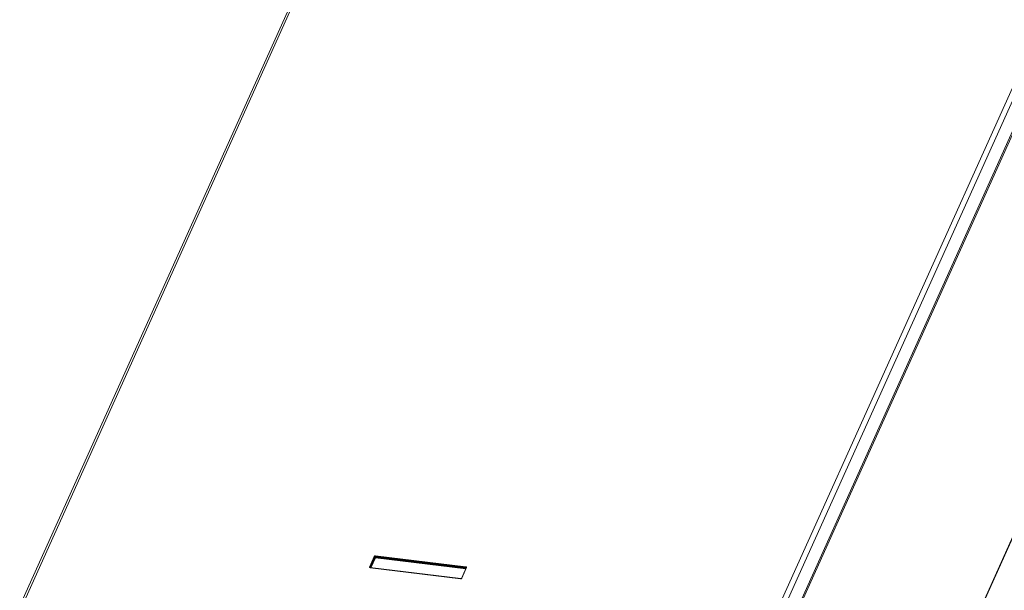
# Model space of a CAD drawing. Header units: millimetres. Extents: x -473 to 23648, y -382 to 1866.
# Tile 426 of 434: x 22227 to 22642, y 1303 to 1544. Entities that reach past the tile are written whole.
import ezdxf

# ---------------------------------------------------------------- set-up
doc = ezdxf.new("R2010")
doc.units = ezdxf.units.MM
doc.header["$LTSCALE"] = 80
doc.layers.get('0').update_dxf_attribs({"linetype": 'CONTINUOUS'})

msp = doc.modelspace()

# ---------------------------------------------------------------- linework, layer by layer
at = {"linetype": 'Continuous', "lineweight": 0}
for p, q in [((22227.003, 1296.93), (22417.512, 1719.468)), ((22418.822, 1719.998), (22228.313, 1297.46)), ((22530.983, 1260.695), (22721.492, 1683.233)), ((22532.823, 1259.272), (22723.332, 1681.81)), ((22725.064, 1672.919), (22534.555, 1250.382)), ((22542.973, 1267.706), (22717.012, 1653.715)), ((22747.427, 1551.392), (22558.762, 1132.944)), ((22558.909, 1132.877), (22747.377, 1550.888)), ((22374.516, 1313.271), (22376.544, 1317.769)), ((22374.733, 1313.103), (22376.761, 1317.601)), ((22374.864, 1312.981), (22376.817, 1317.312)), ((22375.15, 1312.967), (22377.034, 1317.145)), ((22376.817, 1317.312), (22376.761, 1317.601)), ((22377.01, 1317.715), (22415.221, 1313.074)), ((22377.067, 1317.426), (22377.01, 1317.715)), ((22377.034, 1317.145), (22415.147, 1312.515)), ((22377.044, 1317.996), (22415.254, 1313.354)), ((22377.067, 1317.426), (22415.277, 1312.784)), ((22374.724, 1313.044), (22374.725, 1313.043)), ((22374.754, 1312.993), (22374.733, 1313.103)), ((22374.739, 1313.033), (22374.822, 1313.007)), ((22412.98, 1308.311), (22374.77, 1312.953)), ((22413.032, 1308.365), (22374.822, 1313.007)), ((22415.353, 1312.974), (22413.325, 1308.476)), ((22415.508, 1313.036), (22413.48, 1308.538)), ((22415.215, 1313.164), (22415.227, 1313.267)), ((22415.221, 1313.074), (22415.215, 1313.164)), ((22415.277, 1312.784), (22415.221, 1313.074)), ((22415.227, 1313.267), (22415.254, 1313.354)), ((22415.403, 1313.309), (22415.254, 1313.354)), ((22415.497, 1313.225), (22415.403, 1313.309)), ((22413.28, 1308.427), (22413.325, 1308.476)), ((22413.389, 1308.53), (22413.48, 1308.538)), ((22413.391, 1308.426), (22413.48, 1308.538))]:
    msp.add_line(p, q, dxfattribs=at)
for points in [[(22377.044, 1317.996), (22376.914, 1317.996), (22376.768, 1317.96), (22376.633, 1317.881), (22376.544, 1317.769)], [(22376.761, 1317.601), (22376.722, 1317.677), (22376.642, 1317.738), (22376.544, 1317.769)], [(22377.01, 1317.715), (22376.946, 1317.715), (22376.873, 1317.697), (22376.805, 1317.658), (22376.761, 1317.601)], [(22376.817, 1317.312), (22376.873, 1317.377), (22376.964, 1317.419), (22377.067, 1317.426)], [(22377.034, 1317.145), (22376.935, 1317.176), (22376.855, 1317.239), (22376.817, 1317.312)], [(22377.044, 1317.996), (22377.017, 1317.908), (22377.005, 1317.805), (22377.01, 1317.715)], [(22377.067, 1317.426), (22377.073, 1317.338), (22377.061, 1317.234), (22377.034, 1317.145)], [(22374.516, 1313.271), (22374.497, 1313.179), (22374.527, 1313.082), (22374.621, 1312.998), (22374.77, 1312.953)], [(22374.516, 1313.271), (22374.614, 1313.24), (22374.694, 1313.179), (22374.733, 1313.103)], [(22374.733, 1313.103), (22374.723, 1313.058), (22374.724, 1313.044)], [(22374.724, 1313.044), (22374.724, 1313.045), (22374.739, 1313.033)], [(22374.822, 1313.007), (22374.804, 1313.001), (22374.77, 1312.953)], [(22415.356, 1312.975), (22415.342, 1313.009), (22415.295, 1313.051), (22415.221, 1313.074)], [(22415.508, 1313.036), (22415.417, 1313.028), (22415.359, 1312.984), (22415.353, 1312.974)], [(22415.508, 1313.036), (22415.527, 1313.128), (22415.497, 1313.225)], [(22412.98, 1308.311), (22413.11, 1308.311), (22413.256, 1308.347), (22413.391, 1308.426)], [(22412.98, 1308.311), (22413.015, 1308.36), (22413.032, 1308.365)], [(22413.032, 1308.365), (22413.166, 1308.375), (22413.28, 1308.427)], [(22413.325, 1308.476), (22413.331, 1308.486), (22413.389, 1308.53)]]:
    msp.add_lwpolyline(points, dxfattribs=at)

doc.saveas('drawing.dxf')
